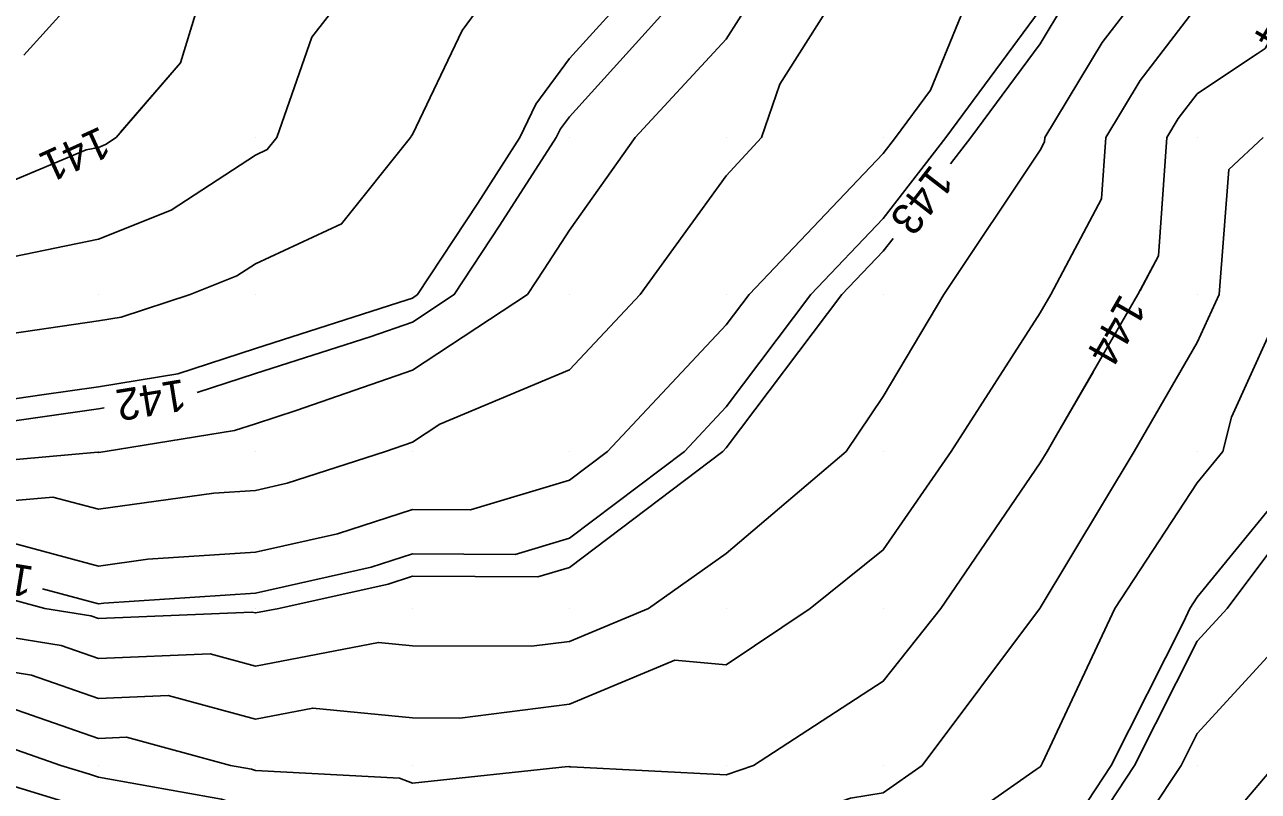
# Model space of a CAD drawing. Extents: x 2354170 to 2357230, y 866100 to 868290.
# Drawn here: x 2355955.3 to 2356033.9, y 867168.4 to 867217.2 of the extents above; entities that cross this region are included whole.
import ezdxf

# ---------------------------------------------------------------- set-up
doc = ezdxf.new("R2010")
doc.units = 0
for name, color, linetype in [('Default', 7, 'Continuous'), ('DTM Contours Major', 7, 'Continuous'), ('DTM Contours Minor', 7, 'Continuous'), ('DTM Contours Minor Text', 7, 'Continuous'), ('Exist DTM QL2 LIDAR Elevation Point', 7, 'Continuous')]:
    doc.layers.add(name, color=color, linetype=linetype)

msp = doc.modelspace()

# ---------------------------------------------------------------- linework, layer by layer
at = {"layer": 'Default'}
for points in [[(2356048.25, 867296.581), (2356046.214, 867290.014), (2356039.984, 867283.083), (2356038.566, 867280.014), (2356039.984, 867275.213), (2356042.49, 867272.52), (2356042.112, 867270.014), (2356039.984, 867262.86), (2356039.302, 867260.695), (2356039.152, 867260.014), (2356036.283, 867253.714), (2356035.04, 867250.013), (2356033.831, 867246.166), (2356031.886, 867240.013), (2356029.983, 867237.442), (2356026.014, 867233.983), (2356025.793, 867230.013), (2356025.14, 867224.856), (2356022.65, 867220.013), (2356021.493, 867218.504), (2356019.983, 867215.988), (2356015.559, 867210.013), (2356014.271, 867208.344)], [(2356014.959, 867290.559), (2356014.665, 867290.014), (2356012.703, 867282.734), (2356012.372, 867280.014), (2356010.495, 867270.526), (2356010.388, 867270.014), (2356009.983, 867268.871), (2356003.505, 867260.014), (2355999.983, 867258.401), (2355991.195, 867250.013), (2355989.983, 867246.961), (2355986.098, 867240.013), (2355979.983, 867230.927), (2355979.524, 867230.472), (2355978.862, 867230.013), (2355969.983, 867223.523), (2355966.806, 867220.013), (2355965.217, 867214.778), (2355961.398, 867210.352)], [(2356060.373, 867290.891), (2356060.013, 867290.043), (2356060, 867290.014), (2356059.984, 867289.943), (2356057.374, 867280.014), (2356056.921, 867276.951), (2356054.908, 867270.014), (2356050.468, 867260.498), (2356050.348, 867260.014), (2356050.251, 867259.746), (2356049.984, 867259.1), (2356047.264, 867250.013), (2356046.704, 867243.293), (2356045.441, 867240.013), (2356039.984, 867233.84), (2356037.17, 867230.013), (2356036.598, 867226.628), (2356036.766, 867220.013), (2356034.306, 867215.691), (2356029.983, 867212.797), (2356028.776, 867211.221), (2356028.051, 867210.013), (2356027.516, 867202.48), (2356026.343, 867200.272)], [(2356017.524, 867253.347), (2356017.207, 867252.79), (2356015.207, 867250.013), (2356009.983, 867240.019), (2356009.97, 867240.013), (2356002.756, 867237.24), (2356001.621, 867230.013), (2355999.983, 867227.262), (2355997.872, 867222.124), (2355994.464, 867220.013), (2355989.983, 867215.056), (2355987.854, 867212.142), (2355986.837, 867210.013), (2355984.151, 867205.845), (2355980.318, 867200.013), (2355979.983, 867199.793), (2355979.645, 867199.675), (2355969.983, 867196.579), (2355965.036, 867194.96), (2355959.983, 867194.141), (2355956.382, 867193.613), (2355949.982, 867192.694), (2355949.098, 867192.459)], [(2356004.96, 867157.149), (2356007.491, 867157.52), (2356009.983, 867157.348), (2356014.979, 867160.012), (2356019.983, 867163.133), (2356024.503, 867170.013), (2356029.101, 867179.13), (2356029.515, 867180.013), (2356029.983, 867180.727), (2356037.574, 867190.013), (2356039.984, 867199.55), (2356040.067, 867200.013), (2356040.14, 867200.169), (2356045.124, 867210.013), (2356046.576, 867213.421), (2356049.984, 867219.039), (2356050.514, 867220.013), (2356050.798, 867220.828), (2356054.329, 867230.013), (2356056.359, 867236.389), (2356056.63, 867237.17)], [(2356002.337, 867220.013), (2355999.983, 867216.281), (2355994.174, 867210.013), (2355989.983, 867204.118), (2355988.374, 867201.622), (2355987.317, 867200.013), (2355979.983, 867195.203), (2355972.588, 867192.619), (2355969.983, 867191.784), (2355968.649, 867191.347), (2355960.419, 867190.013), (2355959.983, 867189.952), (2355959.934, 867189.965), (2355949.982, 867189.078)], [(2356007.55, 867220.013), (2356003.395, 867213.425), (2356002.225, 867210.013), (2355999.983, 867207.588), (2355994.488, 867200.013), (2355989.983, 867195.208), (2355981.728, 867191.758), (2355979.983, 867190.614), (2355978.264, 867190.013), (2355972.009, 867187.987), (2355969.983, 867187.535), (2355967.329, 867187.36), (2355959.983, 867186.333), (2355957.082, 867187.112), (2355949.982, 867186.48)], [(2356026.938, 867220.013), (2356023.92, 867216.076), (2356020.282, 867210.013), (2356020.262, 867209.734), (2356019.983, 867209.21), (2356013.847, 867200.013), (2356009.983, 867193.519), (2356007.627, 867190.013), (2355999.983, 867183.503), (2355995.018, 867180.013), (2355989.983, 867177.908), (2355987.57, 867177.6), (2355979.983, 867177.635), (2355977.818, 867177.848), (2355969.983, 867176.344), (2355967.094, 867177.124), (2355959.983, 867176.819), (2355957.612, 867177.643), (2355949.982, 867178.889)], [(2355976.357, 867220.013), (2355973.585, 867216.41), (2355971.35, 867210.013), (2355970.742, 867209.254), (2355969.983, 867208.903), (2355964.611, 867205.385), (2355959.983, 867203.534), (2355951.839, 867201.87)], [(2355985.474, 867220.013), (2355983.156, 867216.84), (2355979.983, 867210.203), (2355979.9, 867210.095), (2355979.872, 867210.013), (2355975.476, 867204.52), (2355969.983, 867201.979), (2355968.795, 867201.201), (2355965.823, 867200.013), (2355961.423, 867198.573), (2355959.983, 867198.339), (2355952.721, 867197.275)], [(2356015.834, 867220.013), (2356012.999, 867213.029), (2356010.766, 867210.013), (2356009.983, 867208.999), (2356001.431, 867200.013), (2355999.983, 867198.092), (2355992.414, 867190.013), (2355989.983, 867188.179), (2355983.695, 867186.301), (2355979.983, 867186.317), (2355975.221, 867184.774), (2355969.983, 867183.606), (2355963.123, 867183.153), (2355959.983, 867182.714), (2355954.23, 867184.26)], [(2355959.501, 867220.013), (2355955.237, 867215.268)], [(2356029.983, 867218.392), (2356026.348, 867213.648), (2356024.166, 867210.013), (2356023.889, 867206.107), (2356020.651, 867200.013), (2356019.983, 867198.858), (2356014.305, 867190.013), (2356009.983, 867183.739), (2356005.336, 867180.013), (2355999.983, 867176.43), (2355996.696, 867176.726), (2355989.983, 867173.919), (2355982.999, 867173.028), (2355979.983, 867173.042), (2355973.635, 867173.665), (2355969.983, 867172.964), (2355964.432, 867174.462), (2355959.983, 867174.272), (2355955.722, 867175.752), (2355949.982, 867176.689)], [(2356034.182, 867210.013), (2356032.007, 867207.989), (2356031.374, 867200.013), (2356029.983, 867196.953), (2356025.964, 867190.013), (2356019.983, 867180.046), (2356019.96, 867180.013), (2356019.872, 867179.901), (2356012.458, 867170.013), (2356009.983, 867168.274), (2356007.89, 867167.92), (2355999.983, 867165.19), (2355994.528, 867165.467), (2355989.983, 867165.646), (2355986.146, 867166.176), (2355979.983, 867165.514), (2355976.754, 867166.783), (2355969.983, 867167.151), (2355967.823, 867167.853), (2355959.983, 867169.27), (2355959.419, 867169.449), (2355957.576, 867170.013), (2355951.94, 867171.97)], [(2355956.005, 867207.892), (2355949.982, 867205.368), (2355943.609, 867203.639), (2355939.982, 867202.213), (2355933.095, 867203.126), (2355929.982, 867203.215), (2355924.332, 867204.363), (2355919.982, 867203.587), (2355914.719, 867202.893), (2355909.928, 867203.228), (2355908.7, 867203.616), (2355900.619, 867203.745), (2355896.186, 867205.173), (2355889.317, 867206.823), (2355884.764, 867208.024), (2355879.505, 867208.129), (2355871.433, 867208.562), (2355869.982, 867208.695), (2355868.819, 867208.85), (2355859.981, 867208.908), (2355858.917, 867208.949), (2355857.984, 867208.9)], [(2356010.607, 867203.593), (2356009.983, 867202.785), (2356007.345, 867200.013), (2355999.983, 867190.244), (2355999.766, 867190.013), (2355989.983, 867182.632), (2355987.966, 867182.03), (2355979.983, 867182.064), (2355978.433, 867181.562), (2355971.485, 867180.013), (2355969.983, 867179.724), (2355969.756, 867179.786), (2355959.983, 867179.367), (2355959.503, 867179.533), (2355956.568, 867180.013), (2355951.377, 867181.407), (2355949.982, 867181.283), (2355948.334, 867181.661), (2355939.982, 867184.385), (2355934.18, 867185.815), (2355929.982, 867187.237), (2355921.444, 867189.467)], [(2355950.242, 867170.013), (2355957.701, 867167.731), (2355959.983, 867167.007), (2355965.907, 867165.937), (2355969.983, 867164.611), (2355974.344, 867164.374), (2355979.983, 867162.157), (2355982.386, 867162.415), (2355989.983, 867161.368), (2355998.982, 867161.013), (2355999.983, 867160.962), (2356001.434, 867161.463), (2356009.983, 867162.912), (2356019.728, 867169.757), (2356019.983, 867169.916), (2356020.046, 867170.013), (2356020.111, 867170.14), (2356024.74, 867180.013), (2356029.983, 867188.011), (2356031.62, 867190.013), (2356032.172, 867192.202), (2356035.721, 867200.013)], [(2356023.349, 867195.073), (2356021.026, 867191.056), (2356020.422, 867190.013), (2356019.983, 867189.281), (2356013.661, 867180.013), (2356009.983, 867175.378), (2356001.709, 867170.013), (2355999.983, 867169.417), (2355990.074, 867169.922), (2355989.983, 867169.925), (2355989.906, 867169.936), (2355979.983, 867168.87), (2355979.163, 867169.193), (2355969.983, 867169.691), (2355969.74, 867169.77), (2355968.396, 867170.013), (2355961.771, 867171.801), (2355959.983, 867171.724), (2355953.831, 867173.861), (2355949.982, 867174.49), (2355945.988, 867176.018), (2355939.982, 867177.795), (2355937.049, 867178.822)], [(2355954.266, 867164.296), (2355959.983, 867162.482), (2355962.074, 867162.104), (2355968.503, 867160.012), (2355969.655, 867159.684), (2355969.983, 867159.549), (2355977.394, 867157.424), (2355979.983, 867156.397), (2355985.864, 867155.893), (2355989.983, 867154.28), (2355994.121, 867154.151), (2355999.983, 867151.788), (2356002.064, 867152.093), (2356009.983, 867151.545), (2356013.269, 867153.298), (2356019.983, 867155.907), (2356022.898, 867160.012), (2356026.998, 867167.027), (2356028.959, 867170.013), (2356029.983, 867172.043), (2356037.283, 867180.013)], [(2355952.548, 867162.578), (2355959.983, 867160.219), (2355960.157, 867160.187), (2355960.694, 867160.012), (2355967.924, 867157.953), (2355969.983, 867157.101), (2355975.492, 867155.522), (2355979.983, 867153.74), (2355983.417, 867153.446), (2355989.983, 867150.875), (2355990.82, 867150.849), (2355992.895, 867150.012), (2355999.983, 867147.997), (2356007.669, 867147.698), (2356009.983, 867147.152), (2356018.893, 867148.922), (2356019.983, 867148.445), (2356021.371, 867150.012), (2356024.168, 867154.197), (2356028.296, 867160.012), (2356029.983, 867162.899), (2356032.658, 867167.338), (2356034.94, 867170.013)]]:
    msp.add_lwpolyline(points, dxfattribs=at)
at = {"layer": 'DTM Contours Major'}
msp.add_lwpolyline([(2356011.519, 867156.233), (2356018.604, 867160.012), (2356019.983, 867160.872), (2356025.988, 867170.013), (2356029.983, 867177.934), (2356031.887, 867180.013), (2356037.659, 867187.688), (2356039.559, 867190.013), (2356039.984, 867191.692), (2356041.48, 867200.013), (2356042.798, 867202.827), (2356046.436, 867210.013), (2356047.496, 867212.501), (2356049.984, 867216.602), (2356051.842, 867220.013), (2356052.836, 867222.866), (2356055.583, 867230.013), (2356058.2, 867238.23), (2356058.818, 867240.013), (2356058.899, 867241.098), (2356058.955, 867241.183)], dxfattribs=at)
at = {"layer": 'DTM Contours Minor'}
for points in [[(2356035.241, 867254.756), (2356033.647, 867250.013), (2356032.771, 867247.226), (2356030.491, 867240.013), (2356029.983, 867239.327), (2356025.007, 867234.99), (2356024.729, 867230.013), (2356024.196, 867225.8), (2356021.221, 867220.013), (2356020.684, 867219.313), (2356019.983, 867218.146), (2356013.961, 867210.013), (2356009.983, 867204.856), (2356005.374, 867200.013), (2355999.983, 867192.86), (2355997.315, 867190.013), (2355989.983, 867184.481), (2355986.542, 867183.453), (2355979.983, 867183.482), (2355977.363, 867182.633), (2355969.983, 867180.987), (2355960.318, 867180.348), (2355959.983, 867180.301), (2355956.421, 867181.258)], [(2355966.806, 867220.013), (2355965.217, 867214.778), (2355961.106, 867210.013), (2355960.427, 867209.569), (2355959.983, 867209.391), (2355959.2, 867209.231), (2355949.982, 867205.368), (2355943.609, 867203.639), (2355939.982, 867202.213), (2355933.095, 867203.126), (2355929.982, 867203.215), (2355924.332, 867204.363), (2355919.982, 867203.587), (2355917.283, 867203.231)], [(2355997.818, 867220.013), (2355989.983, 867211.346), (2355989.42, 867210.576), (2355989.151, 867210.013), (2355985.559, 867204.437), (2355982.651, 867200.013), (2355979.983, 867198.263), (2355977.293, 867197.323), (2355969.983, 867194.981), (2355966.262, 867193.763)], [(2356033.767, 867215.33), (2356029.983, 867212.797), (2356028.776, 867211.221), (2356028.051, 867210.013), (2356027.516, 867202.48), (2356026.205, 867200.013), (2356021.026, 867191.056), (2356020.422, 867190.013), (2356019.983, 867189.281), (2356013.661, 867180.013), (2356009.983, 867175.378), (2356001.709, 867170.013), (2355999.983, 867169.417), (2355990.074, 867169.922), (2355989.983, 867169.925), (2355989.906, 867169.936), (2355979.983, 867168.87), (2355979.163, 867169.193), (2355969.983, 867169.691), (2355969.74, 867169.77), (2355968.396, 867170.013), (2355961.771, 867171.801), (2355959.983, 867171.724), (2355953.831, 867173.861)], [(2355960.34, 867192.799), (2355959.983, 867192.741), (2355957.603, 867192.392), (2355949.982, 867191.298)]]:
    msp.add_lwpolyline(points, dxfattribs=at)
at = {"layer": 'Exist DTM QL2 LIDAR Elevation Point'}
for p, q in [((2355959.983, 867210.013), (2355959.983, 867210.013)), ((2355969.983, 867210.013), (2355969.983, 867210.013)), ((2355979.983, 867210.013), (2355979.983, 867210.013)), ((2355989.983, 867210.013), (2355989.983, 867210.013)), ((2355999.983, 867210.013), (2355999.983, 867210.013)), ((2356009.983, 867210.013), (2356009.983, 867210.013)), ((2356019.983, 867210.013), (2356019.983, 867210.013)), ((2356029.983, 867210.013), (2356029.983, 867210.013)), ((2355959.983, 867200.013), (2355959.983, 867200.013)), ((2355969.983, 867200.013), (2355969.983, 867200.013)), ((2355979.983, 867200.013), (2355979.983, 867200.013)), ((2355989.983, 867200.013), (2355989.983, 867200.013)), ((2355999.983, 867200.013), (2355999.983, 867200.013)), ((2356009.983, 867200.013), (2356009.983, 867200.013)), ((2356019.983, 867200.013), (2356019.983, 867200.013)), ((2356029.983, 867200.013), (2356029.983, 867200.013)), ((2355959.983, 867190.013), (2355959.983, 867190.013)), ((2355969.983, 867190.013), (2355969.983, 867190.013)), ((2355979.983, 867190.013), (2355979.983, 867190.013)), ((2355989.983, 867190.013), (2355989.983, 867190.013)), ((2355999.983, 867190.013), (2355999.983, 867190.013)), ((2356009.983, 867190.013), (2356009.983, 867190.013)), ((2356019.983, 867190.013), (2356019.983, 867190.013)), ((2356029.983, 867190.013), (2356029.983, 867190.013)), ((2355959.983, 867180.013), (2355959.983, 867180.013)), ((2355969.983, 867180.013), (2355969.983, 867180.013)), ((2355979.983, 867180.013), (2355979.983, 867180.013)), ((2355989.983, 867180.013), (2355989.983, 867180.013)), ((2355999.983, 867180.013), (2355999.983, 867180.013)), ((2356009.983, 867180.013), (2356009.983, 867180.013)), ((2356019.983, 867180.013), (2356019.983, 867180.013)), ((2356029.983, 867180.013), (2356029.983, 867180.013)), ((2355959.983, 867170.013), (2355959.983, 867170.013)), ((2355969.983, 867170.013), (2355969.983, 867170.013)), ((2355979.983, 867170.013), (2355979.983, 867170.013)), ((2355989.983, 867170.013), (2355989.983, 867170.013)), ((2355999.983, 867170.013), (2355999.983, 867170.013)), ((2356009.983, 867170.013), (2356009.983, 867170.013)), ((2356019.983, 867170.013), (2356019.983, 867170.013)), ((2356029.983, 867170.013), (2356029.983, 867170.013))]:
    msp.add_line(p, q, dxfattribs=at)

# ---------------------------------------------------------------- texts
at = {"layer": 'Default'}
for s, rotation, p in [('141', 204.51764, (2355960.12, 867210.765)), ('143', 232.35655, (2356013.037, 867208.381)), ('144', 240.06341, (2356025.12, 867200.141))]:
    msp.add_text(s, height=2, rotation=rotation, dxfattribs=at).set_placement(p)
at = {"layer": 'DTM Contours Minor Text'}
for s, rotation, p in [('144', 239.43758, (2356035.765, 867220.203)), ('142', 189.24328, (2355965.387, 867194.632)), ('143', 170.83511, (2355955.93, 867182.662))]:
    msp.add_text(s, height=2, rotation=rotation, dxfattribs=at).set_placement(p)

doc.saveas('drawing.dxf')
